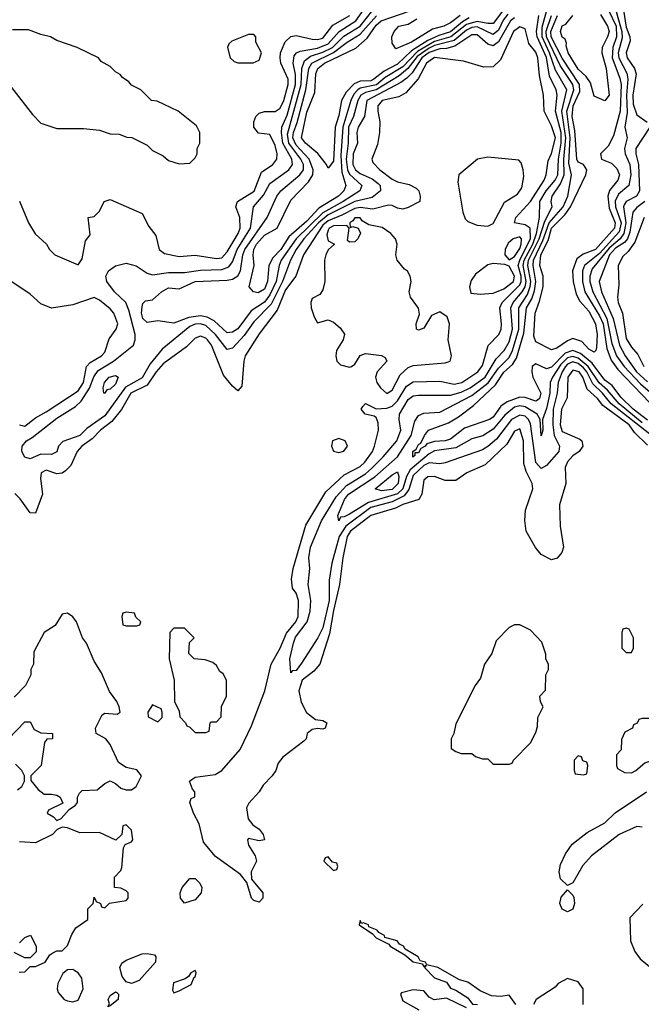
# Model space of a CAD drawing. Header units: inches. Extents: x 2380053 to 2584298, y 380219 to 546618.
# Tile 482 of 656: x 2493610 to 2495947, y 472651 to 476354. Entities that reach past the tile are written whole.
import ezdxf

# ---------------------------------------------------------------- set-up
doc = ezdxf.new("R2010")
doc.units = ezdxf.units.IN
doc.header["$MEASUREMENT"] = 0
doc.layers.add('C4497', color=7, linetype='Continuous')

msp = doc.modelspace()

# ---------------------------------------------------------------- linework, layer by layer
at = {"layer": 'C4497', "color": 2}
for points, elevation in [([(2495839.8, 476430), (2495873.5, 476310), (2495874.8, 476285.2), (2495860.1, 476230), (2495862.2, 476210), (2495892.4, 476152.4), (2495896.3, 476130), (2495891.2, 476070), (2495894.4, 476005.6), (2495884.5, 475950), (2495894.4, 475910), (2495883.6, 475870), (2495886.9, 475850), (2495903.9, 475810), (2495907.5, 475770), (2495900.3, 475730), (2495861.8, 475698.2), (2495848.4, 475671.6), (2495850.1, 475650), (2495871, 475590), (2495863.3, 475556.7), (2495790, 475474.9), (2495733, 475430), (2495726.2, 475410), (2495725.9, 475370), (2495735.3, 475330), (2495790, 475240.2), (2495803.3, 475210), (2495817.5, 475117.5), (2495834, 475074), (2495858.9, 475038.9), (2496038.9, 474850)], 26), ([(2495470, 476361.4), (2495455.2, 476350), (2495410, 476270.9), (2495390, 476256), (2495370, 476262), (2495330, 476296.8), (2495310, 476297.1), (2495245.7, 476254.3), (2495214.5, 476245.5), (2495190, 476244.4), (2495150, 476230.7), (2495122, 476210), (2495085.4, 476154.6), (2495065.9, 476134.1), (2495042.8, 476117.2), (2494914.7, 476050), (2494906, 475990), (2494882, 475950), (2494877, 475930), (2494879.6, 475890), (2494863.5, 475850), (2494863, 475810), (2494872.8, 475790), (2494890, 475776.2), (2494935.5, 475755.5), (2494957.8, 475737.8), (2494965.3, 475730), (2494966.7, 475710), (2494934.7, 475685.3), (2494870, 475669.9), (2494770, 475619.6), (2494733.6, 475590), (2494678.6, 475530), (2494649.4, 475490), (2494627.7, 475450), (2494598.1, 475370), (2494555.2, 475284.8), (2494490, 475217.3), (2494453.5, 475166.5), (2494410, 475118.4), (2494390, 475113.6), (2494346.8, 475170), (2494310, 475203.5), (2494290, 475209.8), (2494270, 475209), (2494250, 475200.7), (2494145.4, 475114.6), (2494100.6, 475059.4), (2494070, 475007.4), (2494007.7, 474972.3), (2493930, 474864.8), (2493863.1, 474816.9), (2493836, 474790), (2493772.8, 474767.2), (2493755.5, 474750), (2493750, 474729.3), (2493730, 474718.4), (2493690, 474720.5), (2493650, 474702), (2493630, 474709.3), (2493618.4, 474730), (2493619.6, 474750), (2493636, 474770), (2493657.6, 474782.4), (2493750, 474855.2), (2493820, 474900), (2493840.8, 474919.2), (2493872.1, 474967.9), (2493889.3, 475010.7), (2493904.7, 475035.3), (2493962.4, 475070), (2494037.6, 475130), (2494044.7, 475150), (2494044.4, 475170), (2494021.1, 475261.1), (2494009.6, 475290), (2493966, 475330), (2493938, 475370), (2493933.6, 475390), (2493944.5, 475410), (2493970, 475428.7), (2494010, 475438), (2494047.9, 475427.9), (2494090, 475400.4), (2494110, 475394.9), (2494170, 475403.1), (2494230, 475402.7), (2494290, 475412.6), (2494370, 475415.2), (2494395.9, 475424.1), (2494410, 475443), (2494428.3, 475490), (2494477.8, 475570), (2494489.6, 475650), (2494526.2, 475693.8), (2494550, 475738.4), (2494622.4, 475790), (2494636, 475810), (2494633.5, 475830), (2494599.6, 475890), (2494594.5, 475930), (2494595.8, 475950), (2494615.5, 475995.5), (2494647.4, 476110), (2494647.3, 476147.3), (2494638.2, 476190), (2494641.8, 476218.2), (2494650.8, 476229.2), (2494664.2, 476235.8), (2494730, 476246.8), (2494770, 476263.3), (2494810.8, 476309.2), (2494873.6, 476350), (2494910, 476401.2)], 34), ([(2495445.8, 476374.2), (2495427.3, 476352.7), (2495410, 476314.8), (2495390, 476298.9), (2495330, 476327.3), (2495310, 476324.3), (2495290, 476314.8), (2495243.7, 476276.3), (2495170, 476256.6), (2495150, 476246.7), (2495104.9, 476215.1), (2495069.7, 476170.3), (2495037.2, 476142.8), (2494950.1, 476089.9), (2494910, 476080.2), (2494892.2, 476070), (2494880.9, 476050), (2494864.6, 475990), (2494846.4, 475950), (2494845.3, 475890), (2494837.1, 475830), (2494842.7, 475790), (2494850, 475772.9), (2494896.4, 475730), (2494888.4, 475710), (2494826.7, 475670), (2494750, 475628.2), (2494649.7, 475530.3), (2494593.7, 475450), (2494585.4, 475430), (2494574.1, 475370), (2494550, 475319.3), (2494530, 475291.7), (2494480.9, 475259), (2494430, 475191), (2494410, 475178.5), (2494390, 475176.9), (2494341, 475221), (2494315.5, 475235.5), (2494290, 475239.8), (2494246, 475234), (2494190, 475212.3), (2494130, 475222), (2494090, 475215.1), (2494072.7, 475230), (2494068.4, 475250), (2494070, 475274), (2494073.2, 475286.8), (2494082.7, 475297.3), (2494110, 475301), (2494142.7, 475330), (2494170, 475346), (2494210, 475341.6), (2494270, 475369.1), (2494390, 475374.7), (2494410, 475378.5), (2494429.8, 475390.2), (2494440.3, 475410), (2494449.1, 475470), (2494456.3, 475490), (2494540.5, 475610), (2494576.9, 475690), (2494591.3, 475710), (2494663.5, 475770), (2494676.8, 475790), (2494677, 475810), (2494667.4, 475830), (2494622, 475890), (2494616.7, 475923.3), (2494668.8, 476110), (2494671.1, 476170), (2494680.3, 476199.7), (2494703.2, 476216.8), (2494750, 476232.1), (2494785.7, 476250), (2494828.3, 476291.7), (2494890, 476329.4), (2494937.2, 476390)], 30), ([(2495428.8, 476391.2), (2495390, 476340.3), (2495370, 476339.1), (2495330, 476347.5), (2495290, 476335.6), (2495231, 476289), (2495170, 476271.6), (2495105.7, 476234.3), (2495050, 476177.2), (2494983.7, 476136.3), (2494951, 476109), (2494890, 476096.5), (2494881, 476090), (2494866.4, 476073.6), (2494854.5, 476050), (2494824.8, 475950), (2494817.2, 475842.8), (2494820.8, 475780.8), (2494836.1, 475730), (2494829, 475710), (2494808.9, 475690), (2494735.2, 475644.8), (2494690, 475596.5), (2494622.4, 475537.6), (2494591.8, 475490), (2494561.6, 475458.4), (2494546.7, 475430), (2494542, 475370), (2494530, 475340.7), (2494506.6, 475326.6), (2494488.7, 475330), (2494473.2, 475350), (2494491.8, 475430), (2494487.4, 475470), (2494489.8, 475490), (2494500.3, 475510), (2494530, 475544), (2494578.7, 475570), (2494630, 475675.5), (2494696, 475744), (2494712.1, 475770), (2494713.8, 475790), (2494699, 475830), (2494650, 475882.3), (2494637.5, 475910), (2494639, 475930), (2494653.1, 475966.9), (2494685.9, 476090), (2494697.3, 476170), (2494708.9, 476190), (2494790, 476231.2), (2494841.5, 476270), (2494890, 476299), (2494951.3, 476368.7)], 26), ([(2495299.6, 476360.4), (2495274.4, 476345.6), (2495230, 476307.9), (2495185.4, 476294.5), (2495144.1, 476275.9), (2495082.6, 476237.4), (2495030, 476187.3), (2494980, 476160), (2494941.7, 476130), (2494930, 476124.7), (2494890, 476122.7), (2494867.2, 476112.8), (2494838, 476082), (2494820.3, 476050), (2494810, 475994), (2494795.9, 475950), (2494790, 475822), (2494770, 475795.3), (2494763.7, 475810), (2494731.1, 475851.1), (2494684.2, 475890), (2494669.8, 475910), (2494690, 476006.8), (2494719.2, 476080.8), (2494724.1, 476150), (2494731.1, 476170), (2494755.8, 476190), (2494873.5, 476246.5), (2494915.9, 476284.1), (2494950, 476333.8), (2494968.7, 476350), (2495074.1, 476385.9)], 22), ([(2495950, 474838.2), (2495863.2, 474910), (2495820.4, 474960.4), (2495788.2, 474988.2), (2495747.7, 475050), (2495710, 475081.7), (2495690, 475087.8), (2495670, 475082.1), (2495643.8, 475056.2), (2495612.9, 475010), (2495604.5, 474990), (2495603, 474950), (2495590, 474892.3), (2495575.5, 474850), (2495577.3, 474810), (2495570, 474789), (2495566.9, 474850), (2495555.1, 474870), (2495510, 474897.7), (2495490, 474902), (2495470, 474896.5), (2495433.8, 474866.2), (2495390, 474814), (2495351, 474789), (2495310, 474777.7), (2495250, 474743.5), (2495170, 474733), (2495150, 474721.5), (2495078.7, 474661.3), (2495064, 474636), (2495050.1, 474590), (2495030, 474570.5), (2494921.1, 474538.9), (2494850, 474495.1), (2494830, 474484.4), (2494816.8, 474483.2), (2494809.5, 474469.5), (2494806.6, 474490), (2494831.8, 474550), (2494846.8, 474570), (2494944.8, 474635.2), (2495030.5, 474709.5), (2495082, 474790), (2495095.2, 474844.8), (2495110, 474865.5), (2495130, 474874.4), (2495190, 474878), (2495310, 474941.1), (2495371.9, 474988.1), (2495410, 475043.5), (2495450, 475084.2), (2495463.2, 475110), (2495487, 475190), (2495486.9, 475270), (2495519.1, 475320.9), (2495529.5, 475350.5), (2495532.1, 475370), (2495521, 475430), (2495523.4, 475450), (2495563.1, 475530), (2495583.8, 475596.2), (2495612.4, 475650), (2495608.3, 475670), (2495611.6, 475690), (2495643.6, 475736.4), (2495657.3, 475770), (2495655.4, 475830), (2495663.8, 475910), (2495648.7, 476010), (2495667.3, 476090), (2495624.3, 476164.3), (2495602.3, 476230), (2495574.8, 476290), (2495574.7, 476325.3), (2495591.3, 476390)], 30), ([(2495823.5, 476390), (2495851.9, 476330), (2495853.8, 476290), (2495839.8, 476250), (2495838, 476210), (2495866.4, 476133.6), (2495870.8, 476110), (2495867.3, 476010), (2495843, 475917), (2495822, 475878), (2495794, 475850), (2495798, 475830), (2495834.9, 475814.9), (2495854.7, 475794.7), (2495864.6, 475770), (2495858.9, 475750), (2495827.8, 475712.2), (2495821, 475690), (2495825.7, 475645.7), (2495849.2, 475590), (2495846.2, 475570), (2495774.2, 475490), (2495728.3, 475471.7), (2495705, 475455), (2495688.4, 475410), (2495691.3, 475370), (2495701.8, 475321.8), (2495715.9, 475295.9), (2495750, 475257.4), (2495774.7, 475210), (2495780.8, 475170), (2495778.3, 475121.7), (2495776.3, 475110), (2495770, 475103.7), (2495750, 475115.1), (2495723.3, 475143.3), (2495690, 475154.5), (2495670, 475146.6), (2495630, 475118.4), (2495610, 475112.7), (2495550, 475142), (2495543.3, 475163.3), (2495547.4, 475250), (2495564.6, 475295.4), (2495577.7, 475350), (2495577.7, 475390), (2495566, 475430), (2495569.9, 475470), (2495596.3, 475523.7), (2495610, 475570.2), (2495659.4, 475620.6), (2495681, 475650), (2495739.1, 475770), (2495742.4, 475790), (2495730, 475809.4), (2495710, 475818), (2495705.1, 475830), (2495697, 475937), (2495687.5, 475990), (2495691.3, 476030), (2495716, 476084), (2495714.1, 476110), (2495649.3, 476209.3), (2495608.6, 476290), (2495606.7, 476310), (2495631.4, 476370)], 22), ([(2495880.2, 476390), (2495890, 476325.5), (2495904.2, 476290), (2495905.4, 476274.6), (2495890.3, 476230), (2495894, 476210), (2495921.8, 476170), (2495927.5, 476150), (2495914.6, 476070), (2495916.6, 476036.6), (2495930, 475996.4), (2495968.9, 475968.9)], 30), ([(2493610, 475672), (2493642.8, 475590), (2493668.1, 475548.1), (2493711.3, 475510), (2493722, 475490), (2493742, 475470), (2493830, 475432), (2493844.7, 475455.3), (2493858, 475522), (2493874.6, 475545.4), (2493868, 475610), (2493890, 475614), (2493910, 475634), (2493928, 475670), (2493950, 475678), (2494070, 475624.7), (2494096, 475576), (2494122, 475542), (2494134.8, 475490), (2494154.4, 475474.4), (2494210, 475463.1), (2494270, 475468.7), (2494350, 475456), (2494370, 475458.9), (2494390, 475481.6), (2494431.9, 475550), (2494439.2, 475570), (2494437.7, 475610), (2494423, 475650), (2494429.6, 475670), (2494491.1, 475708.9), (2494519.8, 475780.2), (2494561.6, 475810), (2494576.9, 475830), (2494577.7, 475850), (2494570, 475881.2), (2494550, 475922.7), (2494507.5, 475927.5), (2494489.8, 475949.8), (2494489.8, 475969.8), (2494498.5, 475990), (2494510, 476002.3), (2494530, 476008.8), (2494570, 476008.5), (2494590, 476021.3), (2494603.1, 476050), (2494619.4, 476110), (2494619.3, 476130), (2494592.1, 476190), (2494589.8, 476210), (2494590.9, 476230), (2494608.8, 476271.2), (2494630, 476290.4), (2494650, 476294), (2494710, 476280.3), (2494730, 476279), (2494750, 476284.7), (2494787.2, 476332.8), (2494851.9, 476370)], 38), ([(2495990, 474786.3), (2495833.6, 474910), (2495801, 474950), (2495764.8, 474984.8), (2495742.5, 475030), (2495730, 475045), (2495710, 475060.7), (2495690, 475066.9), (2495670, 475058.3), (2495662.2, 475050), (2495649, 475030), (2495634.4, 474990), (2495630.2, 474950), (2495616.1, 474890), (2495614.1, 474830), (2495619.8, 474790), (2495638.9, 474750), (2495637.4, 474730), (2495590, 474677), (2495570, 474666.6), (2495550, 474689.3), (2495530, 474834.5), (2495523.5, 474850), (2495510, 474862.8), (2495490, 474867), (2495459.1, 474850), (2495402.9, 474777.1), (2495370, 474748.4), (2495350, 474736.4), (2495210, 474688), (2495190, 474684.4), (2495150, 474687.8), (2495130, 474677.7), (2495090, 474640.3), (2495072.8, 474587.2), (2495056, 474564), (2495010, 474540.4), (2494930, 474519), (2494836.8, 474450), (2494810.8, 474410), (2494784.2, 474310), (2494774.1, 474245.9), (2494773.1, 474170), (2494750, 474067.6), (2494730.7, 474029.3), (2494670, 473934.5), (2494650, 473907), (2494634.8, 473905.2), (2494630, 473898), (2494625.8, 473950), (2494638.9, 474010), (2494647.6, 474032.4), (2494690.6, 474089.4), (2494701.6, 474130), (2494704.4, 474170), (2494694.8, 474230), (2494701.1, 474290), (2494697.6, 474330), (2494703.5, 474370), (2494745.1, 474470), (2494799.9, 474560.1), (2494838.2, 474601.8), (2494910, 474646.5), (2494933.3, 474666.7), (2494977.2, 474710), (2495028.3, 474770), (2495043.1, 474810), (2495036.4, 474850), (2495038.5, 474870), (2495070, 474925.3), (2495090, 474939.6), (2495110, 474942.3), (2495230, 474941.6), (2495270, 474952.7), (2495304, 474970), (2495360.3, 475010), (2495401.4, 475078.6), (2495431.8, 475110), (2495450, 475142.4), (2495462.2, 475190), (2495456.8, 475270), (2495464.8, 475290), (2495499.5, 475330), (2495510.3, 475349.7), (2495514.7, 475370), (2495503.4, 475430), (2495506.9, 475450), (2495538.8, 475510), (2495553.6, 475550), (2495564.8, 475610), (2495565.5, 475670), (2495589.8, 475710), (2495623.7, 475750), (2495633.5, 475770), (2495636.1, 475830), (2495646.3, 475890), (2495645.2, 475930), (2495624.5, 476010), (2495630.8, 476070), (2495627.4, 476090), (2495602, 476142), (2495590, 476211.3), (2495555.2, 476290), (2495552.5, 476310), (2495562.2, 476370)], 34), ([(2495266, 476370), (2495230, 476342.6), (2495204.7, 476330), (2495162, 476318), (2495082.8, 476270), (2495024.7, 476244.7), (2495010, 476266), (2495008.7, 476290), (2495018, 476310), (2495035.3, 476330), (2495070, 476337.3), (2495102.7, 476357.3)], 18), ([(2495970, 474847.9), (2495916.2, 474890), (2495870, 474934.5), (2495838, 474978), (2495810, 474998.9), (2495762.4, 475062.4), (2495719, 475099), (2495690, 475110.6), (2495660.4, 475099.6), (2495610, 475046.8), (2495590, 475040.5), (2495550, 475059.5), (2495537.3, 475050), (2495534.9, 475030), (2495539.5, 475010), (2495568.7, 474950), (2495564.4, 474930), (2495556.5, 474923.5), (2495550, 474919.7), (2495510, 474933.7), (2495490, 474934.8), (2495443.3, 474916.6), (2495419.5, 474900.5), (2495390, 474859.7), (2495376.4, 474850), (2495281.8, 474818.2), (2495230, 474776.9), (2495210, 474769.8), (2495170, 474767.9), (2495141.1, 474758.9), (2495134.4, 474750), (2495118, 474742), (2495110, 474725.1), (2495095.3, 474724.7), (2495095.3, 474715.3), (2495088.5, 474708.5), (2495088.5, 474730), (2495100.9, 474739.1), (2495110, 474757.1), (2495118.6, 474761.4), (2495131.8, 474790), (2495147.6, 474810), (2495221.6, 474838.4), (2495259.6, 474860.4), (2495316.8, 474903.2), (2495398.7, 474981.3), (2495430, 475027.9), (2495462.3, 475057.7), (2495478.3, 475081.7), (2495505.4, 475174.6), (2495516, 475270), (2495535.4, 475304.6), (2495545.7, 475334.3), (2495549.9, 475370), (2495540.2, 475430), (2495541.3, 475450), (2495576.4, 475523.6), (2495600.4, 475590), (2495653.7, 475650), (2495671.2, 475690), (2495684.2, 475770), (2495674.5, 475814.5), (2495679.7, 475910), (2495667.6, 476010), (2495693.3, 476090), (2495689.2, 476110), (2495642.2, 476182.2), (2495591.2, 476290), (2495588.9, 476311.1), (2495608.9, 476370)], 26), ([(2495794.1, 476374.1), (2495819.5, 476330), (2495826, 476310), (2495820.4, 476290), (2495799.3, 476250), (2495798.4, 476230), (2495814.3, 476170), (2495826, 476070), (2495810, 476048.7), (2495770, 476066), (2495756.6, 476116.6), (2495740.1, 476140.1), (2495710, 476168.2), (2495671.8, 476230), (2495664.8, 476255.2), (2495666.3, 476266.3), (2495660.4, 476280.4), (2495650, 476288.7), (2495642.9, 476310), (2495650, 476330.4), (2495663.3, 476336.7), (2495689, 476370)], 18), ([(2493571, 476110), (2493658, 475998), (2493690, 475964.7), (2493750, 475944.7), (2493850, 475944.7), (2493910, 475938), (2493950, 475924.7), (2493983.6, 475923.6), (2494012.7, 475912.7), (2494031.6, 475911.6), (2494090, 475882), (2494110, 475862), (2494150, 475842), (2494170, 475824.7), (2494210, 475812), (2494250, 475814), (2494270, 475834), (2494278, 475850), (2494278, 475870), (2494288, 475890), (2494288, 475930), (2494274.6, 475954.6), (2494206, 476010), (2494127.3, 476047.3), (2494106, 476050), (2494066, 476090), (2494030, 476108), (2494020.4, 476120.4), (2493996.4, 476136.4), (2493988.4, 476148.4), (2493970, 476158), (2493950, 476178), (2493916.4, 476196.4), (2493906, 476210), (2493826, 476250), (2493750, 476275.3), (2493726, 476290), (2493690, 476298), (2493643.6, 476316.4), (2493583.6, 476316.4)], 42), ([(2495970, 474754.5), (2495921.9, 474801.9), (2495900.9, 474830), (2495803, 474903), (2495782.6, 474930), (2495744.1, 474964.1), (2495727.1, 475010), (2495713.5, 475030), (2495690, 475036.4), (2495670.3, 475010), (2495667.8, 474932.2), (2495647.5, 474890), (2495641.6, 474830), (2495650, 474805.3), (2495716.5, 474776.5), (2495724, 474770), (2495727.7, 474750), (2495714, 474730), (2495690, 474713.6), (2495670, 474691.8), (2495661.3, 474670), (2495663.1, 474610), (2495639.5, 474530), (2495642.4, 474450), (2495654, 474370), (2495647.7, 474350), (2495630.4, 474329.6), (2495610, 474322.9), (2495570, 474342.4), (2495548.9, 474368.9), (2495514.5, 474430), (2495509.5, 474470.5), (2495512, 474510), (2495539.7, 474590), (2495536.3, 474610), (2495514.5, 474654.5), (2495505.3, 474685.3), (2495504, 474770), (2495490, 474815.6), (2495470, 474806.6), (2495441.8, 474758.2), (2495359.9, 474680.1), (2495291.3, 474650), (2495250, 474621.2), (2495210, 474621.6), (2495170, 474635.8), (2495144.8, 474635.2), (2495130, 474622), (2495122, 474570), (2495110.6, 474549.4), (2495051, 474531), (2495023, 474517), (2494930.4, 474490), (2494854.3, 474430), (2494841.1, 474410), (2494824.5, 474330), (2494812.9, 474230), (2494790, 474132.7), (2494775.3, 474044.7), (2494738, 473930), (2494716.3, 473903.7), (2494672, 473870), (2494659.7, 473830), (2494667.9, 473787.9), (2494688.9, 473748.9), (2494722, 473722), (2494750, 473718.8), (2494764.7, 473710), (2494758, 473690), (2494750, 473686), (2494730, 473689), (2494710, 473685.2), (2494691, 473670), (2494686.8, 473650), (2494678.8, 473641.2), (2494599.5, 473580.5), (2494582, 473558), (2494573, 473530), (2494559.1, 473510), (2494524.9, 473475.1), (2494510.4, 473450), (2494472.2, 473407.8), (2494463, 473390), (2494468.5, 473348.5), (2494486.4, 473326.4), (2494510.4, 473310), (2494524.9, 473290), (2494530.6, 473270), (2494510, 473266), (2494470, 473275.3), (2494466, 473270), (2494470.8, 473250), (2494494.8, 473210), (2494501, 473190), (2494481, 473150), (2494482, 473122), (2494524.7, 473070), (2494524.7, 473050), (2494510, 473035.3), (2494490, 473042), (2494482, 473050), (2494464, 473110), (2494439.7, 473139.7), (2494346.9, 473206.9), (2494300.7, 473260.7), (2494284.7, 473330), (2494263, 473370), (2494249.3, 473410), (2494255.3, 473424.7), (2494268, 473432), (2494268.7, 473450), (2494260.1, 473460.1), (2494249, 473490), (2494270, 473504.9), (2494344.8, 473515.2), (2494370, 473530.7), (2494438.4, 473610), (2494481.3, 473698.7), (2494531.8, 473830), (2494556, 473930), (2494590, 473990.8), (2494613.2, 474046.8), (2494648, 474090), (2494656.8, 474110), (2494658.7, 474170), (2494650, 474197.2), (2494635.9, 474215.9), (2494631.6, 474250), (2494638, 474290), (2494686.3, 474453.7), (2494761.5, 474578.5), (2494830, 474642.3), (2494890, 474674.3), (2494908.2, 474690), (2494936.3, 474730), (2494943.6, 474750), (2494959.3, 474810), (2494957.5, 474837.5), (2494950, 474858), (2494943.1, 474863.1), (2494909, 474870), (2494894, 474890), (2494900.2, 474899.8), (2494910, 474910.6), (2494950.5, 474890.5), (2494990, 474892.9), (2495010, 474900.2), (2495030, 474920.9), (2495064.7, 474975.3), (2495090, 474992.7), (2495190, 474994.3), (2495243.9, 474983.9), (2495271.8, 474990), (2495332.8, 475030), (2495350, 475054), (2495371.5, 475128.5), (2495411.5, 475170), (2495419.7, 475190), (2495421.3, 475210), (2495415.4, 475270), (2495423.5, 475290), (2495490, 475356.9), (2495495, 475370), (2495495, 475390), (2495484.2, 475430), (2495489.9, 475450), (2495530, 475530.8), (2495529.8, 475569.8), (2495510, 475582.7), (2495469.7, 475589.7), (2495475.1, 475610), (2495530, 475670.3), (2495582.4, 475750), (2495589.5, 475770), (2495596.9, 475823.1), (2495610, 475850.6), (2495625, 475910), (2495610, 475955.1), (2495582.4, 476010), (2495578.9, 476070), (2495564.5, 476144.5), (2495558.5, 476210), (2495550, 476231.8), (2495524.2, 476264.2), (2495510, 476319), (2495490, 476326.6), (2495466.5, 476310), (2495417.1, 476202.9), (2495390, 476176.2), (2495355.3, 476175.3), (2495278, 476198), (2495170, 476212.4), (2495139.6, 476190), (2495108, 476132), (2495061.5, 476078.5), (2495036.1, 476063.9), (2494973.4, 476050), (2494962.2, 476037.8), (2494957, 476030), (2494957, 476010), (2494964.2, 475970), (2494963.1, 475930), (2494955.6, 475884.4), (2494933.4, 475830), (2494937.5, 475817.5), (2494963.8, 475790), (2495010, 475754.9), (2495030, 475743.8), (2495074.4, 475734.4), (2495100.5, 475720.5), (2495110.4, 475710.4), (2495116.3, 475690), (2495114, 475670), (2495070, 475647.3), (2495050, 475642), (2495030, 475645.6), (2495010, 475655.6), (2494996.1, 475656.1), (2494938, 475642), (2494890, 475648.3), (2494870, 475644.5), (2494821.7, 475618.3), (2494770, 475598.2), (2494750, 475581), (2494676.5, 475470), (2494648.9, 475390), (2494610, 475338), (2494577.8, 475262.2), (2494510, 475172.3), (2494458.4, 475090), (2494452.2, 475070), (2494444.7, 474975.3), (2494430, 474958), (2494410, 474975.3), (2494376.9, 475016.9), (2494330.9, 475130), (2494316.3, 475150), (2494310, 475156.9), (2494290, 475163.6), (2494270, 475156.2), (2494236.7, 475123.3), (2494150, 475059.7), (2494123.2, 475030), (2494090, 474979.2), (2494028, 474950), (2493992.4, 474887.6), (2493956.6, 474843.4), (2493913.7, 474810), (2493882.6, 474777.4), (2493844.4, 474750), (2493826.7, 474730), (2493802.6, 474677.4), (2493782.4, 474657.6), (2493770, 474649.2), (2493750, 474646), (2493710, 474659.5), (2493691, 474650), (2493688.4, 474628.4), (2493695.5, 474570), (2493670, 474498), (2493650, 474499), (2493612.5, 474552.5), (2493591.9, 474571.9)], 38), ([(2495978.7, 475950), (2495926.2, 475870), (2495926.4, 475850), (2495936.6, 475810), (2495939.7, 475710), (2495929.3, 475690.7), (2495889.5, 475670.5), (2495882.1, 475657.9), (2495879.7, 475650), (2495888.8, 475590), (2495881.1, 475550), (2495867.5, 475530), (2495825.6, 475494.4), (2495762.9, 475417.1), (2495753.5, 475390), (2495753.2, 475370), (2495764.4, 475330), (2495817.1, 475230), (2495836.8, 475136.8), (2495853.8, 475090), (2495882.5, 475050), (2495944.1, 474984.1), (2496051.3, 474891.3)], 30), ([(2495960.9, 475670), (2495930, 475648.3), (2495914.9, 475630), (2495904.4, 475555.6), (2495894.8, 475530), (2495884, 475516), (2495850, 475494.6), (2495827, 475470), (2495788.2, 475370), (2495797.6, 475330), (2495841.2, 475230), (2495864.6, 475130), (2495886.5, 475090), (2495929.4, 475030), (2495970, 474992)], 34), ([(2495957.6, 475610), (2495923.2, 475516.8), (2495898.2, 475481.8), (2495877, 475463), (2495860.4, 475430), (2495862.9, 475357.1), (2495857, 475310), (2495859.5, 475290), (2495876.4, 475250), (2495890, 475154.8), (2495910, 475122.4), (2495934.5, 475094.5), (2495957, 475050)], 38), ([(2493610, 474830.4), (2493630, 474826), (2493670, 474857), (2493710, 474878.9), (2493830, 474958.9), (2493849.7, 474990), (2493861.6, 475050), (2493875.2, 475064.8), (2493917.6, 475090), (2493930, 475103.8), (2493946.7, 475153.3), (2493972.7, 475190), (2493979.5, 475210), (2493964.5, 475250), (2493950, 475266.6), (2493910, 475299.3), (2493890, 475309), (2493810, 475281.2), (2493730, 475269.3), (2493690, 475285.2), (2493650, 475322), (2493572.9, 475372.9)], 38), ([(2493568.7, 473650), (2493630, 473714), (2493650, 473714), (2493664.7, 473684.7), (2493690, 473672), (2493734, 473670), (2493734, 473650), (2493712, 473648), (2493703.6, 473636.4), (2493691.3, 473550), (2493652, 473510), (2493652.7, 473492.7), (2493679.6, 473459.6), (2493702, 473442), (2493730, 473442), (2493750, 473438), (2493762, 473430), (2493772, 473408), (2493718, 473382), (2493714, 473370), (2493736.9, 473356.9), (2493750, 473342), (2493766, 473350), (2493796.4, 473383.6), (2493820.4, 473399.6), (2493828, 473410), (2493828, 473430), (2493834.6, 473445.4), (2493845.2, 473454.8), (2493902, 473458), (2493930, 473482), (2493950, 473492), (2493970, 473482), (2493990, 473464.7), (2494010, 473458), (2494030, 473458), (2494048, 473470), (2494068, 473510), (2494050, 473532.7), (2494010, 473542), (2493981.2, 473561.2), (2493950, 473628.7), (2493934, 473650), (2493898, 473670), (2493895.3, 473690), (2493920.2, 473739.8), (2493930, 473746), (2493977.2, 473742.8), (2493988, 473750), (2493984, 473770), (2493975.3, 473790), (2493947.7, 473827.7), (2493918, 473898), (2493890, 473942), (2493861.2, 474010), (2493846, 474030), (2493824, 474090), (2493810, 474108.7), (2493790, 474122), (2493770, 474118), (2493743.6, 474076.4), (2493702, 474050), (2493663.6, 473976.4), (2493662, 473930), (2493652, 473910), (2493652, 473890), (2493632, 473850), (2493590, 473806)], 42), ([(2493602, 473458), (2493618, 473470), (2493628, 473490), (2493628, 473510), (2493618, 473530), (2493594.6, 473554.6)], 42), ([(2495950, 473316.9), (2495930, 473319.8), (2495863.8, 473290), (2495759.5, 473210), (2495727.2, 473172.8), (2495690, 473108), (2495670, 473098), (2495643.2, 473123.2), (2495638, 473150), (2495642.7, 473177.3), (2495662.6, 473217.4), (2495687, 473253), (2495743.2, 473296.8), (2495810, 473333.7), (2495849, 473371), (2495967, 473450)], 38), ([(2493608, 472772), (2493630, 472774), (2493650, 472794), (2493670, 472794), (2493706, 472810), (2493723.1, 472836.9), (2493734.6, 472845.4), (2493750, 472852), (2493770, 472852), (2493790, 472872), (2493805.6, 472914.4), (2493821.2, 472938.8), (2493866, 472970), (2493866, 473010), (2493886, 473030), (2493890, 473054), (2493898, 473038), (2493914, 473030), (2493918, 473018), (2493930, 473014), (2493948.4, 473031.6), (2494010, 473042), (2494018, 473050), (2494018, 473070), (2494010, 473078), (2493990, 473088), (2493966, 473090), (2493966, 473130), (2493990, 473154), (2493994.6, 473165.4), (2494000.4, 473239.6), (2494007.3, 473252.7), (2494030, 473262), (2494035.3, 473270), (2494030, 473306), (2494010, 473326), (2493998, 473322), (2493994, 473290), (2493972, 473268), (2493910, 473298), (2493836.4, 473296.4), (2493790, 473315.3), (2493770, 473318), (2493751.6, 473308.4), (2493734, 473290), (2493670, 473258), (2493610, 473262)], 42), ([(2495952.7, 473027.3), (2495903.6, 472976.4), (2495906, 472890), (2495922.8, 472850), (2495942.4, 472822.4), (2496006.8, 472770)], 42), ([(2495475.3, 472650), (2495450, 472686), (2495418.8, 472681.2), (2495383.7, 472683.7), (2495341.5, 472701.5), (2495294.5, 472734.5), (2495263.7, 472743.7), (2495182, 472790), (2495140.2, 472800.2), (2495135.3, 472810), (2495115.3, 472815.3), (2495108.7, 472830), (2495059, 472859), (2495052.7, 472870), (2495038, 472878), (2495028.7, 472890), (2494983.1, 472903.1), (2494982, 472910), (2494960.9, 472920.9), (2494954, 472930), (2494923.1, 472943.1), (2494922, 472950), (2494902.8, 472957.2), (2494895.3, 472955.3), (2494890, 472966), (2494886, 472950), (2494936, 472916), (2494950, 472901), (2494998, 472878), (2495002.8, 472870), (2495058, 472838), (2495090, 472811.3), (2495123.6, 472803.6), (2495130, 472794), (2495138, 472798), (2495132, 472790), (2495170, 472751.3), (2495214.4, 472734.4), (2495230, 472712), (2495250, 472704.7), (2495295.3, 472675.3), (2495312, 472652), (2495330.9, 472650.9)], 42), ([(2493610, 472882), (2493630, 472902), (2493651.3, 472911.3), (2493672, 472870), (2493671.6, 472848.4), (2493650, 472826), (2493630, 472826), (2493590, 472846)], 42), ([(2495728, 472650), (2495728, 472710), (2495710, 472735.3), (2495670, 472748), (2495634, 472730), (2495623.6, 472716.4), (2495552, 472670), (2495542, 472650)], 42), ([(2495290, 472638), (2495214.6, 472674.6), (2495168.7, 472668.7), (2495150, 472678), (2495130, 472702), (2495090, 472705.2), (2495045.4, 472694.6), (2495042, 472690), (2495050, 472664.7), (2495110.9, 472630.9)], 42)]:
    msp.add_lwpolyline(points, dxfattribs=dict(at, elevation=elevation))
for points, elevation in [([(2494490, 476298), (2494470, 476298), (2494407.3, 476272.7), (2494396.9, 476263.1), (2494391.3, 476250), (2494402, 476210), (2494416.9, 476196.9), (2494430, 476191.3), (2494488.4, 476191.6), (2494510, 476202), (2494519, 476230), (2494498, 476270), (2494498, 476290)], 42), ([(2495370, 475837.2), (2495330.7, 475829.3), (2495261, 475770), (2495256.9, 475743.1), (2495275.8, 475630), (2495285.3, 475605.3), (2495295.3, 475595.3), (2495330, 475581.3), (2495370, 475577.1), (2495390, 475587.7), (2495432.7, 475667.3), (2495482, 475698), (2495498, 475722), (2495504.8, 475764.8), (2495502.9, 475790), (2495495.6, 475815.6), (2495486, 475826)], 42), ([(2494890, 475609), (2494870, 475609), (2494862.8, 475597.2), (2494851, 475590), (2494852.7, 475572.7), (2494863.1, 475576.9), (2494882, 475570), (2494890.9, 475550.9), (2494881, 475530), (2494870, 475519), (2494850, 475518), (2494843.1, 475523.1), (2494849, 475570), (2494839.5, 475579.5), (2494790, 475579.3), (2494774, 475570), (2494770, 475562.7), (2494765.1, 475545.1), (2494770, 475522), (2494794, 475510), (2494770, 475488), (2494761, 475470), (2494756, 475450), (2494757.3, 475370), (2494750, 475338), (2494738.8, 475321.2), (2494710, 475306), (2494704.7, 475290), (2494706, 475270), (2494716.9, 475236.9), (2494730, 475214), (2494770, 475224.7), (2494790, 475216), (2494815.2, 475195.2), (2494830.9, 475170.9), (2494826, 475150), (2494801, 475110), (2494798.8, 475090), (2494802.8, 475070), (2494816.3, 475056.3), (2494850, 475047.3), (2494858, 475050), (2494870, 475058), (2494890, 475091.3), (2494910, 475098.8), (2494970.9, 475090.9), (2494983.6, 475083.6), (2494991, 475070), (2494954, 475030), (2494947.3, 475010), (2494953, 474990), (2494966, 474970), (2494990, 474948.5), (2495010, 474960.5), (2495040.9, 475019.1), (2495070, 475046), (2495090, 475053), (2495210, 475064), (2495228, 475070), (2495234, 475090), (2495221.2, 475150), (2495226, 475210), (2495216.6, 475236.6), (2495190, 475255.1), (2495158.5, 475241.5), (2495130, 475194), (2495110, 475186), (2495102, 475190), (2495100.9, 475210), (2495112.9, 475247.1), (2495109.6, 475269.6), (2495079, 475310), (2495074, 475330), (2495082, 475370), (2495078, 475390), (2495068.7, 475408.7), (2495056.4, 475416.4), (2495029, 475450), (2495024, 475470), (2495029.3, 475510), (2495022.7, 475530), (2495005.2, 475550), (2494973.1, 475573.1), (2494922.9, 475582.9), (2494898, 475598)], 42), ([(2495490, 475537.4), (2495464.9, 475530), (2495446.9, 475513.1), (2495434.9, 475490), (2495434.4, 475470), (2495450, 475450.5), (2495470, 475463.6), (2495490, 475493), (2495495.7, 475510), (2495496.9, 475530)], 42), ([(2495390, 475436.9), (2495370, 475431.6), (2495323.5, 475396.5), (2495307, 475373), (2495301.3, 475350), (2495306, 475326), (2495341.7, 475321.7), (2495390, 475325.5), (2495430, 475342.2), (2495466, 475370), (2495470.5, 475390), (2495450, 475427.6), (2495433.6, 475433.6)], 42), ([(2493930, 474949.2), (2493926, 474950), (2493924, 474970), (2493929.6, 474990), (2493946, 475010), (2493970, 475015.5), (2493981, 475010), (2493970, 474983.7), (2493950, 474965.2), (2493938, 474962)], 30), ([(2494810, 474779.3), (2494786, 474770), (2494782.8, 474750), (2494790, 474732), (2494810, 474726.8), (2494828.9, 474731.1), (2494842, 474750), (2494834, 474770)], 42), ([(2494970, 474582.7), (2494946.6, 474590), (2495010, 474642.6), (2495030, 474653.7), (2495036, 474636), (2495033.5, 474610), (2495010, 474587)], 26), ([(2494010, 474126), (2493998, 474122), (2493994, 474110), (2493998, 474078), (2494010, 474074), (2494050, 474074), (2494062, 474078), (2494066, 474090), (2494047.3, 474107.3), (2494042, 474122)], 42), ([(2494230, 474066), (2494190, 474066), (2494174, 474050), (2494172, 473950), (2494191.3, 473870), (2494192, 473790), (2494210, 473754), (2494212, 473732), (2494234, 473710), (2494238, 473698), (2494250, 473694), (2494270, 473674), (2494310, 473674), (2494322, 473678), (2494326, 473710), (2494330, 473714), (2494350, 473714), (2494367.3, 473732.7), (2494368.4, 473771.6), (2494388, 473810), (2494388, 473870), (2494374.6, 473894.6), (2494363.1, 473903.1), (2494350, 473926), (2494336.4, 473936.4), (2494307.3, 473947.3), (2494266, 473950), (2494246, 473970), (2494248.4, 474011.6), (2494266, 474030)], 42), ([(2495490, 474078), (2495470, 474078), (2495450, 474068), (2495402, 474018), (2495384.7, 473970), (2495358, 473930), (2495342, 473878), (2495322, 473850), (2495250, 473706), (2495242, 473670), (2495232, 473650), (2495232.7, 473612.7), (2495250, 473602), (2495270, 473594), (2495310, 473594), (2495323.6, 473583.6), (2495350, 473574), (2495370, 473574), (2495390, 473554), (2495450, 473554), (2495462, 473558), (2495466, 473570), (2495530, 473634), (2495550, 473674), (2495556.4, 473696.4), (2495558, 473730), (2495578, 473770), (2495568.4, 473788.4), (2495566, 473810), (2495587.3, 473832.7), (2495588, 473890), (2495598, 473910), (2495598, 473930), (2495588.7, 473948.7), (2495588.4, 473968.4), (2495573.6, 474013.6), (2495530, 474058)], 42), ([(2495890, 474066), (2495878, 474062), (2495874, 474050), (2495874, 473990), (2495890, 473974), (2495910, 473974), (2495918, 473990), (2495918, 474030), (2495902, 474062)], 42), ([(2494110, 473778), (2494092, 473750), (2494092.7, 473732.7), (2494130, 473714), (2494146, 473730), (2494146, 473750), (2494142, 473762)], 42), ([(2495990, 473726), (2495950, 473726), (2495938, 473722), (2495932, 473708), (2495918, 473702), (2495914, 473690), (2495885.4, 473674.6), (2495872.7, 473647.3), (2495871.6, 473608.4), (2495854, 473590), (2495854, 473550), (2495858, 473538), (2495883.6, 473523.6), (2495910, 473522), (2495926, 473530), (2495960.2, 473559.8), (2496010, 473576), (2496024, 473590), (2496041.2, 473630), (2496039, 473650), (2496014.6, 473674.6)], 42), ([(2495710, 473586), (2495694, 473570), (2495694, 473530), (2495698, 473518), (2495730, 473514), (2495742, 473518), (2495746, 473550), (2495742, 473562), (2495727.3, 473567.3), (2495722, 473582)], 42), ([(2494770, 473206), (2494758, 473202), (2494754, 473190), (2494790, 473154), (2494802, 473158), (2494806, 473170), (2494802, 473182), (2494786, 473186)], 42), ([(2494230, 473032.3), (2494214.5, 473050), (2494213.3, 473070), (2494221.6, 473090), (2494250, 473124.9), (2494270, 473124.9), (2494287.2, 473107.2), (2494294.4, 473090), (2494292.7, 473070), (2494270, 473044.7)], 38), ([(2495670, 472999), (2495649.5, 473009.5), (2495641.2, 473030), (2495645.2, 473054.8), (2495670, 473082), (2495690, 473062), (2495693, 473053), (2495696.3, 473030), (2495690, 473008.7)], 38), ([(2494030, 472729.5), (2494010, 472736), (2493995.3, 472755.3), (2493986.6, 472790), (2493994.5, 472805.5), (2494010, 472817.3), (2494070, 472840.7), (2494090, 472842.8), (2494116.9, 472836.9), (2494122, 472830), (2494121, 472810), (2494058.9, 472741.1)], 38), ([(2493810, 472782), (2493790, 472780.9), (2493772.7, 472767.3), (2493754, 472730), (2493751, 472710), (2493755.3, 472695.3), (2493778, 472670), (2493790, 472664), (2493810, 472660.7), (2493830, 472667.3), (2493849, 472710), (2493843.7, 472750), (2493830, 472769.2), (2493817.7, 472777.7)], 42), ([(2494270, 472778), (2494254, 472770), (2494244.7, 472755.3), (2494232.7, 472747.3), (2494188.1, 472731.9), (2494184.7, 472704.7), (2494190, 472694), (2494210, 472702), (2494254.6, 472725.4), (2494266, 472754), (2494270, 472754), (2494274, 472770)], 42), ([(2493942, 472642), (2493947.3, 472652.7), (2493942.7, 472670), (2493950, 472684.7), (2493970, 472698), (2493976, 472696), (2493982, 472690), (2493981, 472670), (2493950, 472646)], 38)]:
    msp.add_lwpolyline(points, close=True, dxfattribs=dict(at, elevation=elevation))

doc.saveas('drawing.dxf')
